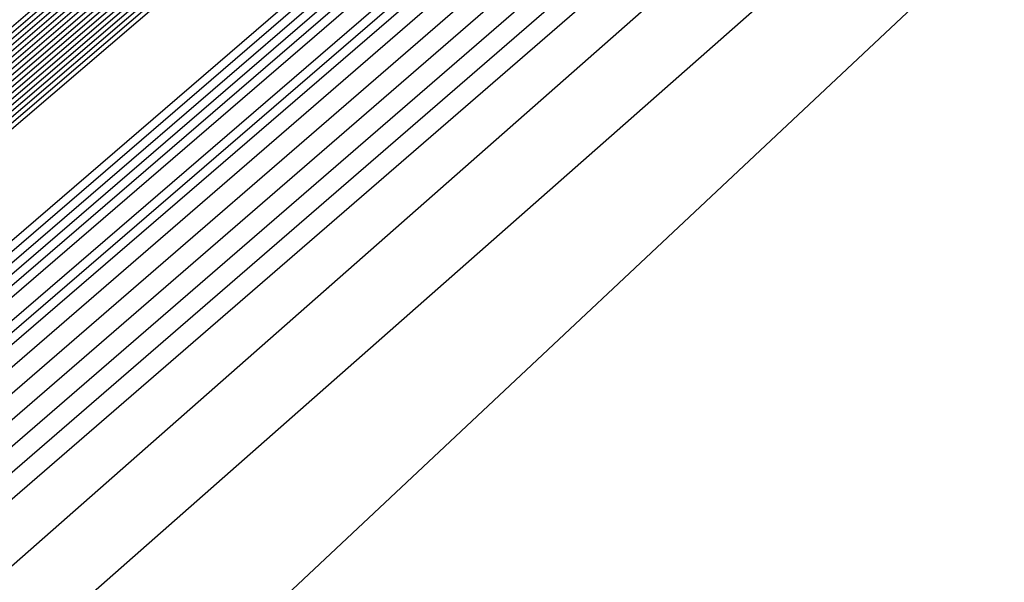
# Model space of a CAD drawing. Extents: x 3249832 to 3255657, y 13789405 to 13793316.
# Tile 1023 of 1056: x 3253213.231 to 3253213.629, y 13791260.996 to 13791261.223. Entities that reach past the tile are written whole.
import ezdxf

# ---------------------------------------------------------------- set-up
doc = ezdxf.new("R2010")
doc.units = 0
doc.header["$LTSCALE"] = 100
doc.header["$MEASUREMENT"] = 0
for name, color, linetype in [('GRATIO_03231_CON', 1, 'CONTINUOUS'), ('GRATIO_0323_ICON', 1, 'CONTINUOUS'), ('TARGETS_EAST', 7, 'CONTINUOUS')]:
    doc.layers.add(name, color=color, linetype=linetype)

# ---------------------------------------------------------------- blocks, each defined once
blk = doc.blocks.new('Gratio_032316_contours')
at = {"layer": 'GRATIO_03231_CON', "color": 5, "linetype": 'Continuous', "flags": 128}
for points in [[(3253294.02117, 13791331.04278), (3253275.51252, 13791314.84857), (3253259.74641, 13791301.11971), (3253250.90118, 13791293.4869), (3253247.60749, 13791290.71421), (3253247.10911, 13791290.34906), (3253246.71171, 13791290.01217), (3253243.96878, 13791287.61762), (3253236.49572, 13791281.15281), (3253223.09361, 13791269.61112), (3253207.30623, 13791256.00981), (3253193.86302, 13791244.37213), (3253186.31196, 13791237.71784), (3253183.47503, 13791235.05279)], [(3253293.83167, 13791330.88045), (3253275.39736, 13791314.75135), (3253259.6945, 13791301.07777), (3253250.88464, 13791293.47583), (3253247.60402, 13791290.71447), (3253247.10757, 13791290.35085), (3253246.69656, 13791290.00204), (3253243.85762, 13791287.52479), (3253236.12374, 13791280.8358), (3253222.25472, 13791268.89288), (3253205.91767, 13791254.81834), (3253192.00653, 13791242.77561), (3253184.19264, 13791235.88971), (3253181.25697, 13791233.1319)], [(3253293.64218, 13791330.71812), (3253275.28219, 13791314.65413), (3253259.64258, 13791301.03582), (3253250.8681, 13791293.46475), (3253247.60055, 13791290.71473), (3253247.10604, 13791290.35265), (3253246.68141, 13791289.99191), (3253243.74646, 13791287.43197), (3253235.75176, 13791280.51879), (3253221.41583, 13791268.17464), (3253204.52912, 13791253.62687), (3253190.15004, 13791241.1791), (3253182.07332, 13791234.06158)], [(3253293.45268, 13791330.55578), (3253275.16702, 13791314.55691), (3253259.59067, 13791300.99388), (3253250.85155, 13791293.45368), (3253247.59708, 13791290.71499), (3253247.10451, 13791290.35445), (3253246.66626, 13791289.98178), (3253243.6353, 13791287.33914), (3253235.37978, 13791280.20179), (3253220.57694, 13791267.4564), (3253203.14057, 13791252.4354), (3253188.29355, 13791239.58258), (3253179.954, 13791232.23346)], [(3253308.44452, 13791343.76579), (3253293.07368, 13791330.23112), (3253274.93669, 13791314.36246), (3253259.48684, 13791300.90999), (3253250.81847, 13791293.43152), (3253247.59013, 13791290.71551), (3253247.10144, 13791290.35804), (3253246.63595, 13791289.96152), (3253243.41298, 13791287.15349), (3253234.63582, 13791279.56777), (3253218.89917, 13791266.01993), (3253200.36346, 13791250.05246), (3253184.58057, 13791236.38955), (3253175.71733, 13791228.58423), (3253172.40047, 13791225.5046), (3253171.87167, 13791224.84758), (3253171.83099, 13791224.68776), (3253171.81192, 13791224.61054), (3253171.80631, 13791224.57903), (3253171.80709, 13791224.56196), (3253171.81141, 13791224.55077), (3253171.8175, 13791224.5425)], [(3253308.192, 13791343.54795), (3253292.88418, 13791330.06879), (3253274.82152, 13791314.26524), (3253259.43492, 13791300.86805), (3253250.80192, 13791293.42045), (3253247.58666, 13791290.71576), (3253247.09991, 13791290.35984), (3253246.63023, 13791289.95949), (3253243.37731, 13791287.12548), (3253234.5186, 13791279.46953), (3253219.10173, 13791266.20888), (3253203.65505, 13791252.98282), (3253196.57706, 13791247.03615)], [(3253307.93948, 13791343.33011), (3253292.69468, 13791329.90645), (3253274.70635, 13791314.16802), (3253259.38301, 13791300.82611), (3253250.78538, 13791293.40937), (3253247.58319, 13791290.71602), (3253247.09838, 13791290.36164), (3253246.63006, 13791289.96223), (3253243.38596, 13791287.13554), (3253234.55099, 13791279.49977), (3253219.17525, 13791266.27429), (3253203.76972, 13791253.08339), (3253196.71057, 13791247.15255)], [(3253307.68696, 13791343.11228), (3253292.50518, 13791329.74412), (3253274.59119, 13791314.0708), (3253259.33109, 13791300.78416), (3253250.76884, 13791293.3983), (3253247.57972, 13791290.71628), (3253247.09685, 13791290.36343), (3253246.62988, 13791289.96496), (3253243.39462, 13791287.1456), (3253234.58339, 13791279.53), (3253219.24877, 13791266.33971), (3253203.88439, 13791253.18397), (3253196.84408, 13791247.26894)], [(3253307.18192, 13791342.67661), (3253292.12619, 13791329.41946), (3253274.36086, 13791313.87636), (3253259.22726, 13791300.70028), (3253250.73575, 13791293.37615), (3253247.57277, 13791290.7168), (3253247.09378, 13791290.36703), (3253246.62953, 13791289.97042), (3253243.41193, 13791287.16573), (3253234.64818, 13791279.59048), (3253219.39582, 13791266.47055), (3253204.11372, 13791253.38512), (3253197.11109, 13791247.50173)], [(3253306.9294, 13791342.45877), (3253291.93669, 13791329.25712), (3253274.24569, 13791313.77914), (3253259.17535, 13791300.65833), (3253250.71921, 13791293.36507), (3253247.5693, 13791290.71706), (3253247.09225, 13791290.36882), (3253246.62935, 13791289.97315), (3253243.42058, 13791287.17579), (3253234.68057, 13791279.62072), (3253219.46933, 13791266.53596), (3253204.22838, 13791253.4857), (3253197.2446, 13791247.61813)], [(3253306.67688, 13791342.24094), (3253291.74719, 13791329.09479), (3253274.13052, 13791313.68192), (3253259.12343, 13791300.61639), (3253250.70267, 13791293.354), (3253247.56583, 13791290.71731), (3253247.09072, 13791290.37062), (3253246.62918, 13791289.97588), (3253243.42924, 13791287.18585), (3253234.71297, 13791279.65096), (3253219.54285, 13791266.60138), (3253204.34305, 13791253.58627), (3253197.37811, 13791247.73453)], [(3253306.42436, 13791342.0231), (3253291.55769, 13791328.93246), (3253274.01535, 13791313.58469), (3253259.07151, 13791300.57445), (3253250.68613, 13791293.34292), (3253247.56236, 13791290.71757), (3253247.08919, 13791290.37242), (3253246.629, 13791289.97862), (3253243.43789, 13791287.19591), (3253234.74536, 13791279.68119), (3253219.61637, 13791266.6668), (3253204.45771, 13791253.68685), (3253197.51162, 13791247.85092)], [(3253305.91932, 13791341.58743), (3253291.17869, 13791328.60779), (3253273.78502, 13791313.39025), (3253258.96768, 13791300.49056), (3253250.65304, 13791293.32077), (3253247.55541, 13791290.71809), (3253247.08612, 13791290.37601), (3253246.62865, 13791289.98408), (3253243.4552, 13791287.21604), (3253234.81015, 13791279.74167), (3253219.76341, 13791266.79763), (3253204.68704, 13791253.888), (3253197.77863, 13791248.08372)], [(3253305.6668, 13791341.36959), (3253290.98919, 13791328.44546), (3253273.66985, 13791313.29303), (3253258.91577, 13791300.44861), (3253250.6365, 13791293.30969), (3253247.55194, 13791290.71835), (3253247.08459, 13791290.37781), (3253246.62848, 13791289.98681), (3253243.46386, 13791287.2261), (3253234.84255, 13791279.77191), (3253219.83693, 13791266.86305), (3253204.80171, 13791253.98858), (3253197.91214, 13791248.20012)], [(3253305.41428, 13791341.15176), (3253290.79969, 13791328.28313), (3253273.55469, 13791313.19581), (3253258.86385, 13791300.40667), (3253250.61995, 13791293.29862), (3253247.54847, 13791290.71861), (3253247.08306, 13791290.3796), (3253246.6283, 13791289.98954), (3253243.47251, 13791287.23616), (3253234.87494, 13791279.80214), (3253219.91045, 13791266.92847), (3253204.91637, 13791254.08915), (3253198.04565, 13791248.31651)], [(3253305.16176, 13791340.93392), (3253290.6102, 13791328.1208), (3253273.43952, 13791313.09859), (3253258.81194, 13791300.36473), (3253250.60341, 13791293.28754), (3253247.545, 13791290.71886), (3253247.08152, 13791290.3814), (3253246.62812, 13791289.99227), (3253243.48117, 13791287.24622), (3253234.90734, 13791279.83238), (3253219.98397, 13791266.99388), (3253205.03104, 13791254.18973), (3253198.17916, 13791248.43291)], [(3253304.65672, 13791340.49825), (3253290.2312, 13791327.79613), (3253273.20919, 13791312.90414), (3253258.70811, 13791300.28084), (3253250.57033, 13791293.26539), (3253247.53805, 13791290.71938), (3253247.07846, 13791290.385), (3253246.62777, 13791289.99774), (3253243.49848, 13791287.26634), (3253234.97213, 13791279.89286), (3253220.13101, 13791267.12472), (3253205.26037, 13791254.39088), (3253198.44617, 13791248.6657)], [(3253304.4042, 13791340.28041), (3253290.0417, 13791327.6338), (3253273.09402, 13791312.80692), (3253258.65619, 13791300.2389), (3253250.55378, 13791293.25432), (3253247.53458, 13791290.71964), (3253247.07693, 13791290.38679), (3253246.6276, 13791290.00047), (3253243.50713, 13791287.2764), (3253235.00453, 13791279.9231), (3253220.20453, 13791267.19013), (3253205.37503, 13791254.49146), (3253198.57968, 13791248.7821)], [(3253304.15168, 13791340.06258), (3253289.8522, 13791327.47147), (3253272.97886, 13791312.7097), (3253258.60428, 13791300.19695), (3253250.53724, 13791293.24324), (3253247.53111, 13791290.7199), (3253247.07539, 13791290.38859), (3253246.62742, 13791290.0032), (3253243.51579, 13791287.28647), (3253235.03692, 13791279.95333), (3253220.27805, 13791267.25555), (3253205.4897, 13791254.59203), (3253198.71319, 13791248.8985)], [(3253303.89916, 13791339.84474), (3253289.6627, 13791327.30914), (3253272.86369, 13791312.61248), (3253258.55236, 13791300.15501), (3253250.5207, 13791293.23216), (3253247.52764, 13791290.72015), (3253247.07386, 13791290.39039), (3253246.62724, 13791290.00593), (3253243.52444, 13791287.29653), (3253235.06932, 13791279.98357), (3253220.35157, 13791267.32097), (3253205.60436, 13791254.69261), (3253198.8467, 13791249.01489)]]:
    blk.add_lwpolyline(points, dxfattribs=at)
at = {"layer": 'GRATIO_03231_CON', "color": 1, "linetype": 'Continuous', "flags": 128}
for points in [[(3253305.67252, 13791341.15943), (3253291.44112, 13791328.73289), (3253274.09304, 13791313.59512), (3253259.13586, 13791300.57928), (3253250.7226, 13791293.32407), (3253247.58798, 13791290.69058), (3253247.11217, 13791290.34546), (3253246.74202, 13791290.03243), (3253244.1911, 13791287.80327), (3253237.23968, 13791281.78682), (3253224.77139, 13791271.04759), (3253210.08333, 13791258.39275), (3253197.57601, 13791247.56516)], [(3253301.48161, 13791337.48281), (3253288.76214, 13791326.38505), (3253272.61894, 13791312.30302), (3253258.50087, 13791300.02092), (3253250.53561, 13791293.15728), (3253247.56601, 13791290.66808), (3253247.1137, 13791290.34367), (3253246.75717, 13791290.04256), (3253244.30226, 13791287.8961), (3253237.61166, 13791282.10383), (3253225.61027, 13791271.76582), (3253211.47189, 13791259.58422), (3253199.4325, 13791249.16167)], [(3253297.2907, 13791333.80618), (3253286.08317, 13791324.03722), (3253271.14483, 13791311.01092), (3253257.86588, 13791299.46255), (3253250.34863, 13791292.99048), (3253247.54404, 13791290.64559), (3253247.11524, 13791290.34187), (3253246.77232, 13791290.05269), (3253244.41342, 13791287.98892), (3253237.98364, 13791282.42084), (3253226.44916, 13791272.48406), (3253212.86044, 13791260.77569), (3253201.28899, 13791250.75819)], [(3253283.4042, 13791321.68939), (3253269.67074, 13791309.71882), (3253257.23089, 13791298.90419), (3253250.16164, 13791292.82369), (3253247.52207, 13791290.6231), (3253247.11677, 13791290.34007), (3253246.78748, 13791290.06281), (3253244.52458, 13791288.08175), (3253238.35562, 13791282.73785), (3253227.28805, 13791273.2023), (3253214.24899, 13791261.96716), (3253203.14548, 13791252.3547), (3253196.90856, 13791246.85849)], [(3253284.71798, 13791322.7763), (3253278.04625, 13791316.99372), (3253266.72253, 13791307.13463), (3253255.9609, 13791297.78746), (3253249.78767, 13791292.4901), (3253247.47813, 13791290.57812), (3253247.11983, 13791290.33648), (3253246.81778, 13791290.08307), (3253244.7469, 13791288.2674), (3253239.09958, 13791283.37186), (3253228.96583, 13791274.63877), (3253217.0261, 13791264.3501), (3253206.85846, 13791255.54773), (3253201.14719, 13791250.51475)], [(3253265.24844, 13791305.84253), (3253255.32591, 13791297.2291), (3253249.60069, 13791292.32331), (3253247.45616, 13791290.55562), (3253247.12136, 13791290.33468), (3253246.83293, 13791290.0932), (3253244.85806, 13791288.36023), (3253239.47156, 13791283.68887), (3253229.80472, 13791275.35701), (3253218.41465, 13791265.54157), (3253208.71495, 13791257.14425), (3253203.26651, 13791252.34288), (3253201.21954, 13791250.41992)], [(3253219.80321, 13791266.73304), (3253210.57144, 13791258.74076), (3253205.38583, 13791254.17101), (3253203.4376, 13791252.34081), (3253203.10639, 13791251.87832), (3253203.04337, 13791251.64335), (3253202.98577, 13791251.42247), (3253202.94238, 13791251.23391), (3253203.08126, 13791251.23357), (3253204.20773, 13791252.12802), (3253207.28638, 13791254.76146), (3253212.79514, 13791259.54974), (3253219.26508, 13791265.19521)], [(3253221.19176, 13791267.92451), (3253212.42793, 13791260.33728), (3253207.50515, 13791255.99914), (3253205.65567, 13791254.2617), (3253205.34124, 13791253.82265), (3253205.28141, 13791253.59959), (3253205.22674, 13791253.3899), (3253205.18554, 13791253.2109), (3253205.33755, 13791253.22823), (3253206.54802, 13791254.20083), (3253209.85361, 13791257.03597), (3253215.76882, 13791262.18177), (3253222.7194, 13791268.24964)], [(3253223.96887, 13791270.30746), (3253216.14091, 13791263.53031), (3253211.74379, 13791259.6554), (3253210.09179, 13791258.10349), (3253209.81094, 13791257.71132), (3253209.7575, 13791257.51208), (3253209.70866, 13791257.32478), (3253209.67187, 13791257.16489), (3253209.85011, 13791257.21753), (3253211.22859, 13791258.34644), (3253214.98807, 13791261.58499), (3253221.71619, 13791267.44582)], [(3253217.9974, 13791265.12682), (3253213.86311, 13791261.48353), (3253212.30986, 13791260.02438), (3253212.0458, 13791259.65565), (3253211.99555, 13791259.46832), (3253211.94963, 13791259.29221), (3253211.91503, 13791259.14188), (3253212.10639, 13791259.21218), (3253213.56887, 13791260.41924), (3253217.5553, 13791263.8595)]]:
    blk.add_lwpolyline(points, dxfattribs=at)
at = {"layer": 'GRATIO_0323_ICON', "color": 7, "linetype": 'Continuous', "flags": 128}
for points in [[(3253293.26318, 13791330.39345), (3253275.05185, 13791314.45969), (3253259.53875, 13791300.95194), (3253250.83501, 13791293.4426), (3253247.59361, 13791290.71525), (3253247.10298, 13791290.35624), (3253246.6511, 13791289.97165), (3253243.52414, 13791287.24631), (3253235.0078, 13791279.88478), (3253219.73806, 13791266.73817), (3253201.75202, 13791251.24392), (3253186.43706, 13791237.98607), (3253177.83468, 13791230.40533)], [(3253307.43444, 13791342.89444), (3253292.31568, 13791329.58179), (3253274.47602, 13791313.97358), (3253259.27918, 13791300.74222), (3253250.7523, 13791293.38722), (3253247.57625, 13791290.71654), (3253247.09531, 13791290.36523), (3253246.62971, 13791289.96769), (3253243.40327, 13791287.15567), (3253234.61578, 13791279.56024), (3253219.3223, 13791266.40513), (3253203.99905, 13791253.28454), (3253196.97759, 13791247.38534)], [(3253306.17184, 13791341.80526), (3253291.36819, 13791328.77013), (3253273.90019, 13791313.48747), (3253259.0196, 13791300.5325), (3253250.66958, 13791293.33184), (3253247.55889, 13791290.71783), (3253247.08765, 13791290.37421), (3253246.62883, 13791289.98135), (3253243.44655, 13791287.20597), (3253234.77776, 13791279.71143), (3253219.68989, 13791266.73221), (3253204.57238, 13791253.78743), (3253197.64512, 13791247.96732)], [(3253304.90924, 13791340.71608), (3253290.4207, 13791327.95847), (3253273.32436, 13791313.00136), (3253258.76002, 13791300.32278), (3253250.58687, 13791293.27647), (3253247.54153, 13791290.71912), (3253247.07999, 13791290.3832), (3253246.62795, 13791289.99501), (3253243.48982, 13791287.25628), (3253234.93973, 13791279.86262), (3253220.05749, 13791267.0593), (3253205.1457, 13791254.2903), (3253198.31267, 13791248.54931)], [(3253288.90889, 13791326.45292), (3253280.72523, 13791319.34155), (3253268.19664, 13791308.42673), (3253256.59589, 13791298.34582), (3253249.97466, 13791292.6569), (3253247.5001, 13791290.60061), (3253247.1183, 13791290.33828), (3253246.80263, 13791290.07294), (3253244.63574, 13791288.17457), (3253238.7276, 13791283.05485), (3253228.12694, 13791273.92054), (3253215.63755, 13791263.15863), (3253205.00197, 13791253.95122), (3253199.02788, 13791248.68662)], [(3253222.58031, 13791269.11598), (3253214.28442, 13791261.93379), (3253209.62447, 13791257.82727), (3253207.87373, 13791256.18259), (3253207.57609, 13791255.76698), (3253207.51946, 13791255.55583), (3253207.4677, 13791255.35734), (3253207.42871, 13791255.18789), (3253207.59383, 13791255.22288), (3253208.8883, 13791256.27363), (3253212.42084, 13791259.31048), (3253218.74251, 13791264.81379)]]:
    blk.add_lwpolyline(points, dxfattribs=at)

msp = doc.modelspace()

# ---------------------------------------------------------------- block references
at = {"layer": 'TARGETS_EAST'}
msp.add_blockref('Gratio_032316_contours', (0, 0), dxfattribs=at)

doc.saveas('drawing.dxf')
